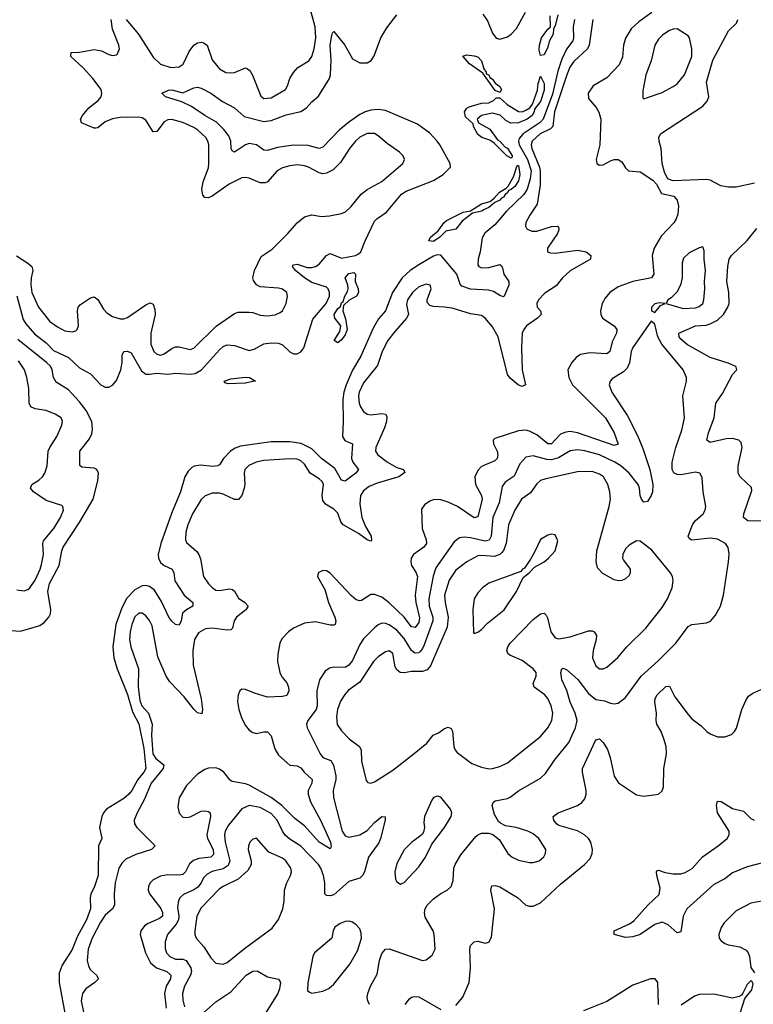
# Model space of a CAD drawing. Header units: inches. Extents: x 1771504 to 1971212, y 471788 to 643615.
# Tile 504 of 587: x 1885006 to 1888984, y 613292 to 618629. Entities that reach past the tile are written whole.
import ezdxf

# ---------------------------------------------------------------- set-up
doc = ezdxf.new("R2010")
doc.units = ezdxf.units.IN
doc.header["$MEASUREMENT"] = 0
doc.layers.add('B8681', color=7, linetype='Continuous')

msp = doc.modelspace()

# ---------------------------------------------------------------- linework, layer by layer
at = {"layer": 'B8681', "color": 5}
for points, elevation in [([(1885582.8, 618630), (1885650, 618550.2), (1885730, 618426.4), (1885770, 618388.4), (1885826, 618370), (1885870, 618372.8), (1885892.1, 618387.9), (1885924.4, 618455.6), (1885950, 618490.1), (1885970, 618503.5), (1885990, 618506.3), (1886003.1, 618503.1), (1886022, 618490), (1886050, 618410.3), (1886090, 618361.8), (1886123.3, 618343.2), (1886150, 618339.8), (1886170, 618343.2), (1886230, 618367.2), (1886241.8, 618361.8), (1886253.3, 618353.3), (1886267.6, 618327.6), (1886314.2, 618214.2), (1886330, 618202), (1886370, 618206), (1886447.1, 618250), (1886458.8, 618270), (1886470.8, 618310), (1886490, 618342), (1886514.7, 618370), (1886573.7, 618406.3), (1886590.4, 618429.6), (1886603.2, 618470), (1886611.7, 618530), (1886607.4, 618590), (1886564.2, 618750)], 280), ([(1888432.8, 618667.2), (1888363, 618617), (1888320.5, 618579.5), (1888291.1, 618528.9), (1888280.7, 618490), (1888273.7, 618426.3), (1888256, 618384), (1888190, 618313.6), (1888116.1, 618270), (1888088.4, 618230), (1888090, 618202), (1888132.5, 618152.5), (1888146.6, 618126.6), (1888156.8, 618090), (1888151.6, 617950), (1888131.8, 617870), (1888135.5, 617850), (1888150, 617839.5), (1888170, 617842.3), (1888210, 617863.5), (1888230, 617870.2), (1888250.5, 617870), (1888270, 617858), (1888290, 617826.4), (1888306.4, 617810), (1888370, 617803.9), (1888438.6, 617758.6), (1888458, 617738), (1888486.5, 617686.5), (1888551.9, 617671.9), (1888570.3, 617650.3), (1888577.5, 617617.5), (1888574.1, 617574.1), (1888566, 617550), (1888552.2, 617527.8), (1888484.6, 617455.4), (1888445.5, 617390), (1888435.5, 617350), (1888445, 617250), (1888431.4, 617230), (1888330, 617209.9), (1888250, 617179.8), (1888205.8, 617150), (1888180, 617120), (1888163.5, 617090), (1888155.2, 617050), (1888156.5, 617030), (1888166.7, 617010), (1888229.1, 616970), (1888243.5, 616950), (1888242.7, 616930), (1888217.5, 616882.5), (1888205, 616830), (1888190, 616818.2), (1888096.4, 616823.6), (1888046.6, 616813.4), (1888023.3, 616796.8), (1887999, 616770), (1887978, 616730), (1887983.2, 616690), (1888002.7, 616650), (1888182, 616470), (1888228.4, 616390), (1888251.7, 616328.3), (1888230, 616320.6), (1888030, 616388.7), (1887990, 616396), (1887966.5, 616393.5), (1887938.3, 616381.7), (1887890, 616329.9), (1887870, 616328.9), (1887810, 616379.2), (1887770, 616399.2), (1887750, 616403.2), (1887710, 616399.5), (1887581.8, 616358.2), (1887573, 616350), (1887574.9, 616330), (1887595.5, 616290), (1887599, 616270), (1887595.6, 616250), (1887582.1, 616237.9), (1887510, 616206), (1887490, 616185.7), (1887474.2, 616150), (1887478, 616110), (1887509.5, 616050), (1887513.5, 616030), (1887490, 615934.3), (1887470, 615929.1), (1887379.8, 615990), (1887330, 616014.1), (1887290, 616026.5), (1887252.5, 616027.5), (1887230, 616019.8), (1887200.8, 615999.2), (1887185.3, 615974.8), (1887188.3, 615870), (1887210.1, 615810), (1887211.5, 615790), (1887196.9, 615770), (1887141.7, 615730), (1887129.2, 615710), (1887126.4, 615690), (1887131.1, 615670), (1887154.5, 615634.5), (1887162.1, 615610), (1887149.7, 615510), (1887154.2, 615470), (1887173.8, 615386.2), (1887170, 615361.5), (1887150, 615333.5), (1887130, 615338.6), (1887089.9, 615390), (1887010, 615468.3), (1886970, 615498.4), (1886930, 615513.2), (1886910, 615513.5), (1886859.2, 615480.8), (1886850, 615477.8), (1886830, 615484.6), (1886805, 615505), (1886690, 615629.4), (1886670, 615640.9), (1886650, 615642.7), (1886624.7, 615630), (1886621, 615610), (1886660.5, 615540.5), (1886680.2, 615470), (1886714.2, 615390), (1886719.7, 615370), (1886716.4, 615350), (1886710, 615346), (1886690, 615346.5), (1886610, 615365.2), (1886550, 615357.7), (1886490, 615329.8), (1886463.1, 615310), (1886426.6, 615273.4), (1886416.9, 615250), (1886405.2, 615190), (1886403.8, 615150), (1886416.9, 615090), (1886427.4, 615067.4), (1886454.8, 615034.8), (1886464, 615010), (1886464.7, 614990), (1886453.6, 614966.4), (1886430, 614961), (1886350, 614957.3), (1886278.2, 614978.2), (1886230, 614998.7), (1886210, 615000.7), (1886199.3, 614990), (1886190.3, 614969.7), (1886187.6, 614932.4), (1886194.2, 614890), (1886210, 614841.1), (1886230, 614802.7), (1886250, 614778.5), (1886270, 614764.9), (1886290, 614759.7), (1886330, 614768.3), (1886350, 614768), (1886370, 614747.2), (1886390, 614676.4), (1886410, 614642.7), (1886470, 614588.1), (1886510, 614584.2), (1886530, 614573.8), (1886548.5, 614550), (1886590.9, 614510), (1886590.8, 614490), (1886570.7, 614450), (1886570.1, 614429.9), (1886583.4, 614390), (1886636.8, 614290), (1886690.6, 614170), (1886695, 614145), (1886690, 614135.1), (1886630, 614171.4), (1886550, 614258.4), (1886498, 614298), (1886427.2, 614370), (1886370, 614412.2), (1886250, 614478.7), (1886230, 614486.7), (1886158.8, 614498.8), (1886147.1, 614507.1), (1886113.6, 614550), (1886090, 614566.3), (1886070, 614572.9), (1886030, 614571.4), (1886010, 614565), (1885970, 614539.9), (1885910, 614477.7), (1885870.6, 614410), (1885862.8, 614362.8), (1885870, 614327.2), (1885890, 614306.7), (1885910, 614303.5), (1885930, 614307.5), (1885990, 614337.8), (1886010, 614340.9), (1886030, 614336.8), (1886038.4, 614330), (1886041, 614310), (1886020.7, 614210), (1886024.6, 614190), (1886054.9, 614130), (1886056.6, 614103.4), (1886042.4, 614090), (1885977.7, 614082.3), (1885948.1, 614071.9), (1885926.7, 614053.3), (1885904.4, 614010), (1885890, 613995), (1885870, 613991), (1885810, 613993.6), (1885770, 613985.9), (1885730, 613967), (1885713.8, 613950), (1885703.5, 613930), (1885702.2, 613910), (1885710.2, 613890), (1885770.6, 613810.6), (1885780.8, 613790), (1885780.4, 613770), (1885763.8, 613756.2), (1885702, 613730), (1885683.3, 613716.7), (1885663.2, 613690), (1885659.8, 613670), (1885688.1, 613570), (1885715.8, 613515.8), (1885748.4, 613490), (1885803.2, 613470), (1885825.1, 613450), (1885823.9, 613430), (1885800.3, 613390), (1885790.5, 613350), (1885800.9, 613270)], 320), ([(1887517.9, 618657.9), (1887542.5, 618622.5), (1887570, 618556.1), (1887590, 618529.2), (1887610, 618523.5), (1887650, 618534.9), (1887671.1, 618550), (1887699.3, 618580.7), (1887749, 618670)], 260), ([(1884989.1, 617349.1), (1885049.6, 617309.6), (1885071.3, 617290), (1885077.1, 617270), (1885068.1, 617230), (1885066.1, 617193.9), (1885072.6, 617150), (1885107.1, 617070), (1885170, 616992.4), (1885210, 616963.2), (1885250, 616942.4), (1885290, 616936.5), (1885310, 616942.4), (1885317.6, 616950), (1885324, 616970), (1885319.3, 617050), (1885322.7, 617070), (1885334.8, 617085.2), (1885390, 617120.7), (1885410, 617126.7), (1885430, 617112.9), (1885459.8, 617059.8), (1885479.1, 617039.1), (1885510, 617019.3), (1885550, 617006.4), (1885570, 617006.4), (1885590, 617014), (1885690, 617083.6), (1885713.5, 617093.5), (1885730, 617087.3), (1885738.5, 617058.5), (1885740.2, 617030), (1885717.2, 616930), (1885716.6, 616870), (1885732.8, 616830), (1885750, 616814.8), (1885770, 616809.5), (1885790, 616817.1), (1885830, 616847.3), (1885850, 616855.8), (1885870, 616856.2), (1885930, 616841.7), (1885950, 616848.9), (1886071.7, 616968.3), (1886170, 617036.5), (1886190, 617043.6), (1886250, 617043.7), (1886270, 617042), (1886310, 617027.4), (1886350, 617023.2), (1886391.6, 617028.4), (1886418.8, 617041.2), (1886430, 617050.4), (1886450.8, 617090), (1886458.7, 617130), (1886453.5, 617150), (1886430, 617167.6), (1886410, 617174.3), (1886310, 617180.4), (1886290, 617191.5), (1886274.3, 617214.3), (1886269.8, 617230), (1886278.4, 617270), (1886315, 617345), (1886374.8, 617385.2), (1886460.5, 617470), (1886510, 617528.4), (1886550, 617560.2), (1886590, 617571.6), (1886642.4, 617562.4), (1886685.8, 617565.8), (1886750, 617578.5), (1886772.3, 617587.7), (1886803.9, 617616.1), (1886857.6, 617682.4), (1886890, 617707.5), (1886970, 617751.8), (1887083, 617850), (1887091.5, 617870), (1887086, 617890), (1887066, 617910), (1886997.6, 617957.6), (1886950, 617999.7), (1886930, 618011.9), (1886890, 618012.3), (1886850, 617991.6), (1886826.7, 617970), (1886794.3, 617930), (1886745, 617855), (1886704.9, 617815.1), (1886670, 617796.4), (1886650, 617794), (1886630, 617798.2), (1886571.5, 617830), (1886550, 617837), (1886510, 617841.8), (1886470, 617837.4), (1886430, 617825.9), (1886401.2, 617810), (1886350.2, 617750), (1886336.1, 617743.9), (1886310, 617744), (1886250, 617769.1), (1886230, 617773.2), (1886210, 617770.7), (1886142.3, 617737.7), (1886050, 617671.9), (1886030, 617663.5), (1886010, 617664), (1885998.2, 617678.2), (1885993.8, 617710), (1886001.6, 617750), (1886030, 617825.5), (1886031.6, 617850), (1886030.7, 617950), (1886026, 617970), (1886014.6, 617990), (1885971.6, 618030), (1885950, 618043.9), (1885890, 618070.6), (1885830, 618087), (1885810, 618086.4), (1885790, 618074.5), (1885750, 618023.5), (1885730, 618020.5), (1885690, 618083.2), (1885670, 618095.9), (1885650, 618101.2), (1885550, 618098.9), (1885510, 618091.4), (1885470, 618074.4), (1885430, 618042.6), (1885418.7, 618041.3), (1885410, 618040.4), (1885341.2, 618070), (1885334.7, 618090), (1885346.4, 618110), (1885381.4, 618150), (1885430.8, 618190), (1885447, 618210), (1885451.7, 618230), (1885447.2, 618250), (1885402.7, 618310), (1885350, 618368.2), (1885283.1, 618430), (1885285.2, 618450), (1885330, 618452.8), (1885410, 618467.6), (1885450, 618460.2), (1885490, 618440.2), (1885510, 618435.2), (1885530, 618439), (1885535.7, 618444.3), (1885547.1, 618470), (1885544.2, 618490), (1885510, 618577), (1885501.2, 618630)], 280), ([(1884990, 617132.4), (1885023.9, 617003.9), (1885039.4, 616979.4), (1885085.8, 616925.8), (1885150, 616876.4), (1885190, 616835.9), (1885270, 616797.5), (1885330, 616740.8), (1885390, 616708.6), (1885446.4, 616650), (1885470, 616636.5), (1885490, 616636.9), (1885510, 616647.2), (1885530, 616673.1), (1885554.3, 616730), (1885562.2, 616770), (1885561.2, 616810), (1885570, 616830.2), (1885590, 616832.3), (1885610, 616822.7), (1885666.2, 616726.2), (1885690, 616708.1), (1885710, 616706.9), (1885750, 616712.9), (1885810, 616706.5), (1885850, 616713.4), (1885930, 616706.6), (1885957.2, 616710), (1885991, 616730), (1886090, 616839.5), (1886110, 616857.6), (1886130, 616865.6), (1886170, 616862.1), (1886250, 616836), (1886277.7, 616842.3), (1886330, 616871.4), (1886370, 616877.4), (1886410, 616875.3), (1886430, 616865.4), (1886470, 616827.8), (1886490, 616817.4), (1886510, 616816.8), (1886530, 616827.7), (1886546.6, 616850), (1886594.8, 617005.2), (1886667.4, 617090), (1886684.9, 617130), (1886686.3, 617150), (1886678.8, 617170), (1886670, 617178.3), (1886590, 617203.6), (1886549.9, 617230), (1886501.1, 617270), (1886485.4, 617290), (1886490, 617299.1), (1886510, 617302.7), (1886564.8, 617284.8), (1886590, 617285.5), (1886610, 617290.9), (1886630, 617303.5), (1886670, 617350.2), (1886690, 617361.2), (1886750, 617335.5), (1886826, 617350), (1886841.7, 617358.3), (1886855.7, 617370), (1886879.1, 617430), (1886930, 617536), (1886943.1, 617550), (1886994.9, 617585.1), (1887076.8, 617683.2), (1887101, 617699), (1887250, 617757.5), (1887302, 617790), (1887336.8, 617823.2), (1887341.1, 617830), (1887339.1, 617850), (1887283.2, 617950), (1887270, 617970.9), (1887230, 618012.9), (1887162, 618062), (1886990, 618137.1), (1886950, 618141.1), (1886910, 618137.9), (1886879.6, 618130), (1886850, 618114.8), (1886788.2, 618071.8), (1886738.3, 618030), (1886650, 617936.9), (1886630, 617930.4), (1886570, 617946), (1886490.6, 617949.4), (1886403.8, 617936.2), (1886350, 617920.3), (1886330, 617921.4), (1886289.9, 617949.9), (1886250, 617957.4), (1886229.6, 617950.4), (1886170, 617909.8), (1886158.2, 617918.2), (1886153.1, 617930), (1886149.9, 617970), (1886139.2, 617999.2), (1886112.8, 618032.8), (1886072.6, 618072.6), (1886010, 618108.5), (1885938.3, 618158.3), (1885884.2, 618184.3), (1885797, 618210), (1885776, 618230), (1885812.5, 618247.5), (1885830, 618248.9), (1885890, 618232.4), (1885950, 618258.5), (1885970, 618262.7), (1885990, 618257.8), (1886041.5, 618230), (1886105.2, 618185.2), (1886170, 618150.2), (1886223.9, 618103.9), (1886330, 618077.7), (1886370, 618081.4), (1886450, 618113.4), (1886530, 618131.4), (1886560.7, 618150), (1886590, 618183.5), (1886625.6, 618214.4), (1886686.2, 618310), (1886691, 618330), (1886694.8, 618410), (1886690, 618491.3), (1886697.5, 618542.5), (1886702.2, 618557.7), (1886710, 618565.5), (1886768, 618490), (1886810, 618416.9), (1886850, 618394.3), (1886890, 618394.9), (1886911.7, 618408.3), (1886928, 618432), (1886963.4, 618530), (1886995.8, 618584.3), (1887050, 618654.5)], 260), ([(1888014.2, 618630), (1888007, 618590), (1888009.6, 618530.4), (1888005.7, 618514.3), (1887970, 618469), (1887945.1, 618414.9), (1887923.8, 618350), (1887894.3, 618225.7), (1887843.5, 618090), (1887828.7, 618071.3), (1887735.1, 618010), (1887714.5, 617985.5), (1887710.1, 617970), (1887713.7, 617950), (1887760, 617870), (1887778.7, 617810), (1887774.1, 617765.9), (1887756.7, 617710), (1887739.5, 617680.5), (1887645.5, 617590), (1887582.9, 617517.1), (1887528.5, 617471.5), (1887513.3, 617446.7), (1887503.1, 617370), (1887490.9, 617330), (1887490, 617300.7), (1887495.8, 617290), (1887510, 617283.8), (1887550, 617285.9), (1887610, 617301.5), (1887617.1, 617297.1), (1887624.5, 617284.5), (1887630.2, 617250), (1887658, 617210), (1887657.8, 617190), (1887632.8, 617130), (1887630, 617126), (1887610, 617132.8), (1887575.6, 617155.6), (1887550, 617163.4), (1887450, 617168.8), (1887404, 617184), (1887394.3, 617194.3), (1887376, 617250), (1887290, 617353), (1887270, 617354.6), (1887250, 617346.5), (1887170, 617299.9), (1887123.9, 617270), (1887080.6, 617230), (1887027.2, 617150), (1886989.2, 617050.7), (1886952.2, 617007.8), (1886922.8, 616957.2), (1886855, 616805.1), (1886810, 616728.2), (1886776.4, 616650), (1886764, 616610), (1886757.8, 616570), (1886759.4, 616450), (1886755.5, 616370), (1886768, 616348), (1886811, 616330), (1886805.3, 616250), (1886811.7, 616230), (1886842.4, 616190), (1886829.2, 616170), (1886770, 616127.6), (1886750, 616132.1), (1886715.5, 616195.5), (1886643, 616250), (1886590, 616302.9), (1886531.4, 616331.4), (1886470, 616339.7), (1886370, 616339.7), (1886203.3, 616316.7), (1886173.8, 616306.2), (1886148.4, 616290), (1886110.9, 616250), (1886090, 616216.3), (1886079.1, 616210), (1886052.4, 616207.6), (1885986.5, 616213.5), (1885952, 616208), (1885939.2, 616200.8), (1885918.8, 616181.2), (1885902.1, 616150), (1885877.1, 616070), (1885828.6, 615951.4), (1885771.5, 615790), (1885757.5, 615730), (1885758.3, 615710), (1885770, 615686.8), (1885790, 615669.5), (1885832.4, 615650), (1885840.9, 615630), (1885847.5, 615587.5), (1885898, 615510), (1885944.6, 615470), (1885944.9, 615450), (1885909.5, 615430.5), (1885888.4, 615411.6), (1885881, 615370), (1885870, 615346), (1885850, 615350.9), (1885830, 615367.7), (1885815, 615390), (1885775.3, 615475.3), (1885736.5, 615536.5), (1885710, 615556.4), (1885690, 615561.1), (1885670, 615559.3), (1885630, 615539.2), (1885587.7, 615492.3), (1885559.3, 615440.7), (1885527.5, 615350), (1885511.4, 615230), (1885516.9, 615170), (1885534.2, 615110), (1885590.9, 614970.9), (1885617.8, 614877.8), (1885651.6, 614811.6), (1885678.4, 614678.4), (1885690.5, 614570), (1885679.9, 614550), (1885645.8, 614510), (1885613.3, 614450), (1885597.5, 614430), (1885570, 614407.6), (1885476.9, 614350), (1885460.6, 614330), (1885451.2, 614308.8), (1885439.4, 614250), (1885450.4, 614190), (1885434, 614150), (1885430.6, 613989.4), (1885412.3, 613930), (1885392.1, 613888), (1885388, 613870), (1885389.2, 613809.2), (1885368, 613750), (1885318.7, 613661.3), (1885290, 613589.5), (1885236.5, 613503.5), (1885219.5, 613460.5), (1885220.3, 613410), (1885255.3, 613215.3)], 260), ([(1888114.4, 618630), (1888092.8, 618490), (1888085.4, 618470), (1888010, 618401.3), (1887989.4, 618370.6), (1887970, 618325.2), (1887904.9, 618130), (1887897.5, 618050), (1887883.4, 618036.6), (1887827.9, 618010), (1887784.2, 617970), (1887778.6, 617950), (1887782.1, 617930), (1887823.9, 617830), (1887828.4, 617810), (1887828.2, 617731.8), (1887811.3, 617628.7), (1887771.3, 617570), (1887750.2, 617530), (1887749.1, 617510), (1887754.9, 617494.9), (1887781.9, 617481.9), (1887810, 617481.5), (1887890, 617508.5), (1887921, 617510), (1887926.7, 617506.7), (1887929, 617490), (1887921.5, 617470), (1887867.2, 617390), (1887867.7, 617370), (1887884.5, 617364.5), (1887910, 617363.8), (1888030, 617380.1), (1888077.6, 617370), (1888103.6, 617350), (1888100.3, 617330), (1887990, 617266.5), (1887949.4, 617230), (1887914, 617186), (1887853.7, 617146.3), (1887818.6, 617110), (1887810.2, 617090), (1887812.6, 617070), (1887828.9, 617050), (1887832.9, 617030), (1887812.9, 617010), (1887753.7, 616970), (1887739, 616950), (1887731.2, 616928.8), (1887726.3, 616850), (1887731.2, 616730), (1887748.5, 616650), (1887730, 616641.1), (1887710, 616648.5), (1887665.7, 616685.7), (1887650, 616705.8), (1887599.9, 616910), (1887570, 616963), (1887530, 617011.1), (1887510, 617024.8), (1887450, 617033.5), (1887350, 617064.7), (1887310, 617071.3), (1887250, 617073.6), (1887230, 617079.1), (1887215.4, 617095.4), (1887215.8, 617110), (1887236.2, 617170), (1887232.4, 617190), (1887210, 617196), (1887170, 617180.8), (1887135.7, 617150), (1887108.6, 617110), (1887104.1, 617084.1), (1887113.4, 617030), (1887103.9, 617010), (1887032.2, 616930), (1887002.6, 616890), (1886971.3, 616830), (1886945.1, 616754.9), (1886870, 616660.3), (1886847.1, 616610), (1886843.6, 616590), (1886846.5, 616550), (1886852.9, 616530), (1886870, 616505.2), (1886890, 616491.3), (1886910, 616486), (1886970, 616494), (1886990, 616491), (1886997.4, 616477.4), (1886995.1, 616450), (1886984.4, 616415.6), (1886937.4, 616310), (1886935.9, 616290), (1886940.6, 616280.6), (1886946.9, 616270), (1887000.9, 616230), (1887050, 616201.2), (1887086.7, 616190), (1887093.5, 616173.5), (1887061.8, 616150), (1886943.7, 616116.3), (1886901.4, 616098.6), (1886870, 616075.2), (1886854.1, 616050), (1886850, 616004.7), (1886861.3, 615930), (1886881.1, 615881.1), (1886912.2, 615830), (1886914.2, 615805.8), (1886910, 615802.6), (1886890, 615809.1), (1886843.2, 615843.2), (1886759, 615890), (1886747.1, 615907.1), (1886730, 615953.3), (1886710, 615974.7), (1886663.5, 616003.5), (1886650, 616022.4), (1886645.9, 616050), (1886652.3, 616110), (1886645.2, 616125.2), (1886630, 616139.5), (1886580.7, 616170), (1886550, 616219.4), (1886530, 616237.9), (1886510, 616245.7), (1886470, 616248.4), (1886330, 616238.6), (1886288.4, 616230), (1886247.7, 616212.3), (1886226.8, 616190), (1886222.2, 616170), (1886226.7, 616110), (1886223.9, 616090), (1886210, 616049.7), (1886192.1, 616027.9), (1886170, 616027.1), (1886110, 616057.4), (1886090, 616062.4), (1886050, 616062.5), (1886011.7, 616048.3), (1885990, 616028.3), (1885942.2, 615950), (1885917.8, 615890), (1885907.1, 615850), (1885904.7, 615810), (1885910, 615795.5), (1885966.5, 615746.5), (1885977.7, 615730), (1885985.8, 615705.8), (1886002, 615610), (1886030, 615571.6), (1886050.1, 615550.1), (1886070, 615537.2), (1886090, 615533.8), (1886144.1, 615544.1), (1886159.8, 615539.8), (1886170.8, 615530.8), (1886192.5, 615492.5), (1886226.3, 615470), (1886243.9, 615450), (1886231.8, 615430), (1886181.1, 615390), (1886168.2, 615370), (1886158.9, 615330), (1886150, 615320.7), (1886130, 615319.3), (1886050, 615330.9), (1886013.9, 615326.1), (1885975.5, 615304.5), (1885954.6, 615270), (1885944.4, 615210), (1885946.2, 615130), (1885990, 614946.8), (1885997.5, 614890), (1885993.5, 614866.5), (1885970, 614871.9), (1885950, 614892.2), (1885898.3, 614958.3), (1885820.5, 615040.5), (1885799.4, 615070), (1885755.2, 615175.2), (1885723.9, 615343.9), (1885710, 615372.8), (1885690, 615396.9), (1885670, 615412.3), (1885651, 615411), (1885630, 615392.4), (1885613.2, 615350), (1885604.3, 615310), (1885601.9, 615270), (1885608.8, 615230), (1885650.2, 615110), (1885647.9, 615012.1), (1885657.6, 614937.6), (1885668.7, 614908.7), (1885704.3, 614870), (1885724, 614810), (1885720.3, 614750), (1885728.4, 614650), (1885743.8, 614623.8), (1885787.9, 614590), (1885783.4, 614570), (1885718, 614490), (1885680.8, 614399.2), (1885642, 614330), (1885626.9, 614290), (1885628.9, 614270), (1885640.9, 614250), (1885740.2, 614150), (1885720.3, 614130), (1885635.8, 614104.2), (1885581.9, 614078.1), (1885561.1, 614058.9), (1885543.6, 614030), (1885522.7, 613950), (1885517.8, 613890), (1885520.6, 613830), (1885508.3, 613810), (1885470, 613774.7), (1885443.2, 613736.8), (1885398.6, 613650), (1885377.1, 613590), (1885372.6, 613530), (1885378.9, 613498.9), (1885390, 613478.2), (1885422.9, 613450), (1885433.8, 613430), (1885413.4, 613410), (1885364, 613376), (1885345.8, 613350), (1885339.2, 613310), (1885352.1, 613250)], 280), ([(1887924.2, 618655.8), (1887910, 618595.3), (1887901.1, 618578.9), (1887897.6, 618550), (1887876.1, 618510), (1887870, 618479), (1887850, 618439), (1887830, 618435.3), (1887823.1, 618463.1), (1887823.5, 618490), (1887835.8, 618530), (1887870, 618577.1), (1887884.5, 618590), (1887883.1, 618650)], 240), ([(1888990, 617742.9), (1888890, 617721.6), (1888850, 617720.4), (1888808.3, 617728.3), (1888750, 617758.7), (1888730, 617763.1), (1888550, 617755.1), (1888524.6, 617764.6), (1888514.6, 617774.6), (1888502.4, 617802.4), (1888488.9, 617850), (1888484.8, 617930), (1888473.8, 617970), (1888472.1, 617990), (1888481, 618010), (1888710, 618160.7), (1888733.4, 618186.6), (1888742, 618210), (1888729, 618290), (1888763.4, 618410), (1888850, 618568.8), (1888892.6, 618610), (1888899.7, 618630)], 320), ([(1889050, 615910.7), (1888953.2, 615913.2), (1888929.8, 615930), (1888932.8, 615950), (1888976.1, 616076.1), (1888973.6, 616093.6), (1888911.5, 616150), (1888902, 616170), (1888902, 616210), (1888922.7, 616310), (1888917.4, 616337.4), (1888906, 616350), (1888870, 616359.3), (1888836.5, 616356.5), (1888750, 616336.8), (1888732.4, 616350), (1888740.2, 616390), (1888772.3, 616470), (1888780.3, 616550), (1888817, 616603), (1888870, 616704.9), (1888894, 616730), (1888890, 616746), (1888889.1, 616749.1), (1888847, 616767), (1888750, 616798.1), (1888627, 616867), (1888590, 616896.2), (1888580.8, 616910), (1888580.3, 616930), (1888670, 616968.4), (1888728, 616972), (1888750, 616979.4), (1888790, 616999.8), (1888821.8, 617030), (1888846.2, 617070), (1888853.2, 617090), (1888851.2, 617150), (1888840.7, 617210), (1888845.3, 617290), (1888852.5, 617330), (1888864.9, 617350), (1888950, 617431.9), (1889003.6, 617496.4)], 320), ([(1886902.2, 613290), (1886893.3, 613310), (1886890.7, 613330), (1886893.3, 613350), (1886908, 613390), (1886944.5, 613455.5), (1886957, 613530), (1886970, 613566.7), (1886990, 613590.2), (1887010, 613593.2), (1887190, 613528.9), (1887210, 613533.1), (1887242.2, 613557.8), (1887258.9, 613590), (1887253.7, 613670), (1887247.2, 613690), (1887204.2, 613764.2), (1887200.6, 613790), (1887204.2, 613810), (1887215.8, 613830), (1887250, 613864.2), (1887290, 613892.6), (1887324.5, 613910), (1887345.6, 613930), (1887356.6, 613963.4), (1887360.6, 614030), (1887367.3, 614050), (1887398.6, 614101.4), (1887478.8, 614201.2), (1887490, 614211.2), (1887510, 614219.2), (1887550, 614219.6), (1887571.6, 614211.6), (1887605.4, 614185.4), (1887652.2, 614110), (1887675.5, 614090), (1887710, 614073.1), (1887770, 614060.3), (1887790, 614060.3), (1887822.7, 614070), (1887848.4, 614091.6), (1887856.9, 614110), (1887858.7, 614130), (1887821.4, 614190), (1887790, 614215.7), (1887760.7, 614230), (1887697.2, 614250), (1887639.8, 614259.8), (1887613.3, 614273.3), (1887602.6, 614282.6), (1887580.2, 614320.2), (1887567.7, 614370), (1887574, 614386), (1887584.7, 614395.3), (1887650, 614407.5), (1887665.6, 614414.4), (1887711.2, 614448.8), (1887830, 614517.3), (1887856.5, 614543.5), (1887905.2, 614614.8), (1887983.7, 614710), (1888019.2, 614790), (1888027.8, 614830), (1888018.3, 614870), (1887990.4, 614930), (1887972.2, 614992.2), (1887945, 615050), (1887940.3, 615090), (1887946.3, 615110), (1887950, 615113.1), (1887970, 615107.2), (1888031.4, 615051.4), (1888090, 614977.3), (1888130, 614943.8), (1888176.1, 614936.1), (1888210, 614923.7), (1888230, 614920.3), (1888250, 614923.7), (1888290, 614955.3), (1888375, 615070), (1888470, 615155.2), (1888564.2, 615250), (1888630, 615340.4), (1888650.4, 615350.4), (1888730, 615359.3), (1888751.5, 615368.5), (1888779.4, 615400.6), (1888805.1, 615450), (1888822.2, 615510), (1888848.7, 615690), (1888852.8, 615732.8), (1888848, 615768), (1888833.7, 615790), (1888790, 615813.4), (1888750, 615818.3), (1888650, 615807.9), (1888636.4, 615816.4), (1888630, 615829.2), (1888653.3, 615890), (1888668, 615912), (1888711.8, 615950), (1888722.5, 615970), (1888726.2, 615990), (1888711.8, 616070), (1888706.6, 616146.6), (1888693, 616170), (1888670, 616176.5), (1888590, 616162), (1888570, 616163.5), (1888552.2, 616172.2), (1888543.1, 616190), (1888543.8, 616230), (1888564.1, 616310), (1888596.9, 616403.1), (1888609.8, 616469.8), (1888601.8, 616590), (1888622, 616670), (1888621.4, 616690), (1888603.1, 616730), (1888487.4, 616870), (1888466.8, 616910), (1888450, 616979), (1888430, 616994), (1888330, 616852.6), (1888322, 616830), (1888311.8, 616768.2), (1888299.8, 616740.2), (1888280.4, 616719.5), (1888218.6, 616681.4), (1888207.2, 616670), (1888202.3, 616650), (1888216.5, 616610), (1888301.7, 616481.7), (1888355.3, 616375.3), (1888385, 616305), (1888422.8, 616190), (1888438, 616110), (1888437.1, 616070), (1888430.1, 616049.9), (1888410, 616018), (1888390, 616013), (1888377.2, 616030), (1888369.4, 616049.4), (1888366.1, 616090), (1888359.9, 616110), (1888311, 616171), (1888264.5, 616210), (1888232.1, 616230), (1888150, 616269.9), (1888070, 616291.8), (1888030, 616297.7), (1887990, 616291.1), (1887926.9, 616253.1), (1887890, 616242.3), (1887864.2, 616244.2), (1887790, 616264.9), (1887750, 616256.8), (1887718.4, 616221.6), (1887686.2, 616153.8), (1887638.7, 616121.3), (1887622.3, 616097.7), (1887605.5, 616010), (1887572.1, 615930), (1887561.5, 615830), (1887551.9, 615808.1), (1887530, 615801.3), (1887450, 615821), (1887415.4, 615824.6), (1887390, 615821), (1887362.4, 615797.6), (1887262.2, 615657.8), (1887247.2, 615612.8), (1887223.9, 615490), (1887226.9, 615450), (1887245.9, 615390), (1887246, 615370), (1887199.4, 615240.6), (1887190, 615219.5), (1887176.5, 615203.5), (1887170, 615197.5), (1887150, 615195.2), (1887140.9, 615200.9), (1887130, 615209.9), (1887090, 615274.5), (1887050, 615319.3), (1887010, 615347.7), (1886990, 615356), (1886970, 615356.8), (1886950, 615348.8), (1886930, 615332.9), (1886870, 615273.5), (1886850, 615241.1), (1886810, 615155.3), (1886790, 615129.8), (1886770, 615118.2), (1886710, 615119.8), (1886686.1, 615113.9), (1886662.9, 615097.1), (1886631.2, 615050), (1886617.1, 614990), (1886618.1, 614910), (1886612.6, 614890), (1886567.8, 614830), (1886560.9, 614810), (1886565.3, 614790), (1886634.6, 614650), (1886650.1, 614630.1), (1886692.4, 614612.4), (1886708, 614588), (1886720.1, 614530), (1886720.1, 614510), (1886705, 614450), (1886706.8, 614413.2), (1886754.3, 614230), (1886770, 614205.2), (1886790, 614197.1), (1886850, 614209.5), (1886890, 614234.5), (1886930, 614277.8), (1886970, 614310.2), (1886987.1, 614307.1), (1886987, 614290), (1886962.8, 614190), (1886952.9, 614167.1), (1886897, 614090), (1886875.1, 614010), (1886865.5, 613990), (1886850, 613975.3), (1886790, 613957.4), (1886710, 613885.8), (1886690, 613879.8), (1886670, 613881.3), (1886660.5, 613890), (1886659.8, 613950), (1886653.6, 613990), (1886638.8, 614030), (1886625.4, 614050), (1886530, 614148.6), (1886470, 614187.3), (1886447.5, 614207.5), (1886430.3, 614230.3), (1886401.3, 614290), (1886370, 614325.4), (1886310, 614358.8), (1886250, 614369), (1886209.6, 614350.4), (1886138, 614262), (1886120.4, 614230), (1886116.6, 614210), (1886119.9, 614170), (1886145.8, 614070), (1886136.2, 614043.8), (1886110, 614025.7), (1886050, 614011.3), (1886022.6, 613997.4), (1886002.2, 613977.8), (1885989.5, 613950), (1885972.6, 613927.4), (1885950, 613912.1), (1885893.6, 613886.4), (1885875.4, 613870), (1885866.5, 613853.5), (1885861, 613819), (1885868.1, 613770), (1885866.7, 613750), (1885853.8, 613726.2), (1885806.9, 613670), (1885794.4, 613630), (1885794.8, 613594.8), (1885802.3, 613570), (1885819.7, 613550), (1885850, 613537.3), (1885890, 613535.7), (1885908.3, 613528.3), (1885934, 613490), (1885937.1, 613470), (1885931.9, 613450), (1885900.4, 613390), (1885887.8, 613350), (1885890, 613314.8), (1885898.7, 613278.7)], 340), ([(1884910, 615322.3), (1885010, 615314.8), (1885114.6, 615345.4), (1885138.6, 615361.4), (1885163.5, 615390), (1885172.1, 615407.9), (1885174.1, 615430), (1885158.8, 615530), (1885166.8, 615573.2), (1885220.8, 615670), (1885233.5, 615750), (1885242.2, 615770), (1885332.7, 615907.3), (1885404.7, 616030), (1885429.9, 616129.9), (1885432.6, 616170), (1885423.5, 616190), (1885410, 616198.4), (1885343.3, 616203.3), (1885332.6, 616212.6), (1885331.8, 616290), (1885383.7, 616356.3), (1885396.4, 616383.6), (1885400.8, 616410), (1885396.4, 616450), (1885366, 616510), (1885330, 616557.2), (1885270, 616622), (1885204.1, 616664.1), (1885189.9, 616690), (1885182.6, 616730), (1885173.6, 616750), (1885151, 616771), (1884995.7, 616895.7)], 260), ([(1884990, 615538.4), (1885030, 615532.4), (1885050, 615539.5), (1885061.6, 615550), (1885090, 615590.4), (1885117.5, 615650), (1885124.5, 615675.5), (1885134.3, 615730), (1885130.6, 615789.4), (1885135.6, 615804.4), (1885190.7, 615870), (1885227.7, 615930), (1885243.1, 615970), (1885239.6, 615990), (1885234.8, 615994.8), (1885150, 616023.2), (1885081.4, 616070), (1885064.4, 616090), (1885071.3, 616110), (1885110, 616132.9), (1885128.8, 616150), (1885141.5, 616170), (1885154, 616210), (1885161, 616290), (1885169.3, 616310.7), (1885208, 616370), (1885234.5, 616430), (1885238.3, 616450), (1885231.6, 616470), (1885198, 616490), (1885150, 616509.8), (1885090, 616519.3), (1885066, 616530), (1885057.7, 616550), (1885056, 616630), (1885045, 616690), (1885032.5, 616730), (1884999, 616779)], 280), ([(1887370, 613285.5), (1887407.8, 613330), (1887442.9, 613410), (1887450.7, 613490), (1887447.5, 613590), (1887451.1, 613610), (1887470, 613630.2), (1887490, 613633.4), (1887530, 613623.6), (1887550, 613628.7), (1887564.5, 613655.5), (1887580.5, 613810), (1887560.3, 613910), (1887565.4, 613934.6), (1887584.1, 613935.9), (1887610, 613927.6), (1887705.3, 613870), (1887750, 613829.1), (1887770, 613822.8), (1887790, 613822.8), (1887830, 613841.3), (1887937.4, 613942.6), (1888068.3, 614050), (1888098.3, 614081.7), (1888109.8, 614110), (1888111.8, 614130), (1888102, 614170), (1888089.8, 614190), (1888068.7, 614210), (1888030, 614232.2), (1887930, 614261.5), (1887917.4, 614270), (1887902, 614290), (1887898.4, 614310), (1887926, 614330), (1888031.3, 614370), (1888054.8, 614385.2), (1888070, 614405.3), (1888078, 614430), (1888078.1, 614450), (1888057.1, 614550), (1888056.8, 614570), (1888130, 614725.7), (1888150, 614730.2), (1888170, 614710.3), (1888192.2, 614672.2), (1888208.3, 614630), (1888229, 614529), (1888252.3, 614492.3), (1888350, 614426.7), (1888390, 614420.3), (1888470, 614430.4), (1888490, 614448), (1888496.4, 614470), (1888497.8, 614570), (1888513.8, 614650), (1888510.6, 614690), (1888499.1, 614730), (1888483.7, 614770), (1888461.1, 614810), (1888457, 614830), (1888458.8, 614870), (1888449, 614930), (1888451.4, 614950), (1888462.9, 614970), (1888510, 615013.7), (1888530, 615017), (1888558.1, 614958.1), (1888630, 614862), (1888650, 614839.1), (1888701, 614801), (1888732.2, 614770), (1888750, 614756.9), (1888790, 614742.4), (1888830, 614740.9), (1888865.5, 614754.5), (1888881.3, 614770), (1888891.7, 614788.3), (1888922.2, 614890), (1888942.4, 614937.6), (1888958.2, 614961.8), (1888981.1, 614978.9), (1889079.3, 615020.7)], 320), ([(1889090, 614073.5), (1888950, 614037.1), (1888870, 614003.5), (1888830, 613971.8), (1888770, 613941.7), (1888623.6, 613810), (1888603.9, 613770), (1888590, 613683.7), (1888570, 613679.8), (1888522.3, 613722.3), (1888490, 613736.5), (1888450, 613724.1), (1888370.3, 613670), (1888330, 613657.5), (1888290, 613653.1), (1888229, 613670), (1888229, 613690), (1888312.7, 613727.3), (1888336.3, 613743.7), (1888411, 613829), (1888473, 613887), (1888478, 613922), (1888460.9, 613990), (1888459.5, 614010), (1888463.8, 614016.2), (1888470, 614018.4), (1888505.7, 614005.7), (1888550, 613999.8), (1888590, 613998.4), (1888614.7, 614005.3), (1888651.8, 614028.2), (1888708.6, 614091.4), (1888793, 614150), (1888841.7, 614190), (1888853.6, 614210), (1888852.8, 614230), (1888789.9, 614330), (1888783.7, 614370), (1888790, 614393.7), (1888810, 614390.2), (1888870, 614352.5), (1888930, 614338.6), (1888970, 614299.2), (1888988.4, 614290)], 280), ([(1889030, 613850.5), (1888970, 613840.5), (1888890, 613798.7), (1888826.1, 613733.9), (1888810, 613708.3), (1888796, 613670), (1888798.5, 613650), (1888810, 613634.9), (1888830, 613621.3), (1888850, 613613.4), (1888910, 613603.2), (1888944.5, 613584.5), (1888956.4, 613570), (1888963.7, 613550), (1888970.4, 613490.4), (1888990, 613462.8)], 320), ([(1885970, 613217.3), (1886070, 613305.2), (1886150, 613360.2), (1886233.8, 613450), (1886270, 613471.8), (1886293.6, 613473.6), (1886350, 613440.2), (1886408.3, 613428.3), (1886420.7, 613410), (1886415.5, 613375.5), (1886406.1, 613350), (1886329.2, 613230)], 340), ([(1888469.8, 613290), (1888466.6, 613410), (1888452, 613430), (1888426.8, 613430), (1888330, 613394.9), (1888190, 613306.6), (1888063.7, 613256.3)], 320), ([(1888914.8, 613250), (1888936.9, 613323.1), (1888975.4, 613370), (1888983.1, 613403.1), (1888976.5, 613416.5), (1888970, 613419), (1888950, 613399.3), (1888927.5, 613352.5), (1888919.2, 613340.8), (1888906.5, 613333.5), (1888870, 613324.5), (1888770, 613346), (1888690, 613344.6), (1888664.4, 613335.6), (1888593.4, 613286.6)], 320), ([(1887095.8, 613290), (1887119.5, 613320.5), (1887129.8, 613330.2), (1887145.3, 613334.7), (1887170, 613332.6), (1887290, 613263.5)], 320)]:
    msp.add_lwpolyline(points, dxfattribs=dict(at, elevation=elevation))
for points, elevation in [([(1888570, 618578.3), (1888550, 618577.7), (1888530, 618569.8), (1888493.9, 618546.1), (1888470, 618523.1), (1888450.2, 618490), (1888430, 618406), (1888401.3, 618330), (1888383.9, 618243.9), (1888384.4, 618204.4), (1888390, 618198.8), (1888410, 618206.7), (1888490, 618234.3), (1888550, 618266.9), (1888570, 618280.2), (1888610, 618330.4), (1888649.8, 618430), (1888650.8, 618470), (1888636.8, 618530), (1888630, 618540.5)], 340), ([(1887610, 618234), (1887584.1, 618244.1), (1887518, 618338), (1887444, 618390), (1887408.7, 618431.3), (1887430, 618437.3), (1887470, 618433.4), (1887490, 618426.8), (1887510, 618406), (1887522.5, 618362.5), (1887535.3, 618344.7), (1887535.3, 618335.3), (1887550, 618330.6), (1887555.5, 618315.5), (1887570, 618306), (1887584.5, 618284.5), (1887610, 618266), (1887618, 618250)], 240), ([(1887668.1, 618068.1), (1887641.6, 618081.6), (1887610.8, 618110.8), (1887570, 618121.1), (1887510.7, 618110), (1887487.2, 618090), (1887493, 618070), (1887555.6, 618035.6), (1887597.4, 617977.4), (1887610, 617970.2), (1887638.6, 617938.6), (1887650, 617933), (1887676.9, 617890), (1887676.7, 617883.3), (1887670, 617878.7), (1887647.2, 617890), (1887579.4, 617959.4), (1887555.4, 617975.4), (1887511.6, 617990), (1887490, 618006.2), (1887466.4, 618050), (1887464, 618064), (1887422.5, 618102.5), (1887417.4, 618130), (1887431.2, 618148.8), (1887443.7, 618156.3), (1887510, 618176.2), (1887550, 618178.9), (1887575.1, 618190), (1887590, 618204.9), (1887610, 618204.9), (1887648.6, 618168.6), (1887710, 618130.3), (1887730, 618129.1), (1887750, 618137.7), (1887772.3, 618150), (1887786.3, 618170), (1887814, 618246), (1887816.6, 618283.4), (1887830, 618322), (1887850, 618282.8), (1887850, 618247), (1887830, 618184.8), (1887796.9, 618143.1), (1887795.8, 618130), (1887784.5, 618110), (1887758, 618090), (1887710, 618069.9)], 240), ([(1887250, 617426.4), (1887224.7, 617430), (1887233.5, 617450), (1887275.4, 617484.6), (1887308.3, 617530), (1887320.2, 617539.8), (1887410, 617585.2), (1887450, 617592.2), (1887510, 617631.3), (1887556.4, 617643.6), (1887578.8, 617661.2), (1887606.8, 617693.2), (1887644.1, 617715.9), (1887654.2, 617725.9), (1887683.2, 617776.8), (1887702.5, 617837.5), (1887710, 617838), (1887717.6, 617790), (1887710, 617755.6), (1887690, 617724.6), (1887670, 617707.4), (1887656.3, 617703.7), (1887651, 617690), (1887638.8, 617681.2), (1887630, 617667), (1887618.5, 617661.5), (1887610, 617649.9), (1887581.4, 617638.6), (1887550, 617609.9), (1887521.2, 617598.8), (1887512, 617590), (1887460.9, 617579.1), (1887404.2, 617535.8), (1887370, 617492.6), (1887317.3, 617482.7), (1887284.2, 617450)], 240), ([(1888710, 617397.2), (1888690, 617392.7), (1888635.6, 617364.4), (1888604.8, 617335.2), (1888598.4, 617310), (1888597.6, 617230), (1888588.3, 617190), (1888568.7, 617151.3), (1888539, 617121), (1888521, 617110), (1888512, 617090), (1888602.9, 617062.9), (1888670, 617067.3), (1888690, 617073.6), (1888709.7, 617090), (1888714.8, 617110), (1888720.3, 617170), (1888718.2, 617210), (1888725, 617270), (1888717.2, 617330), (1888716.6, 617376.6)], 340), ([(1886730, 616876.3), (1886711.8, 616890), (1886742.2, 616937.8), (1886747.8, 616970), (1886714, 617010), (1886710.8, 617030), (1886730, 617062.8), (1886745.7, 617074.3), (1886750, 617093.4), (1886759.6, 617100.4), (1886769.2, 617130), (1886784, 617156), (1886787.3, 617170), (1886784.6, 617190), (1886769.9, 617230), (1886790, 617253), (1886818, 617258), (1886826, 617250), (1886824, 617210), (1886840.8, 617170), (1886843.1, 617150), (1886832.7, 617130), (1886792, 617108), (1886761.2, 617078.8), (1886758.6, 617050), (1886773, 617007), (1886782.3, 616950), (1886770, 616920.5), (1886750, 616893.6)], 240), ([(1888474.8, 617094.8), (1888450, 617089), (1888431, 617070), (1888432, 617050), (1888450, 617041), (1888480.9, 617079.1), (1888506, 617090)], 340), ([(1886134.8, 616654.8), (1886120.1, 616660.1), (1886115.1, 616670), (1886150, 616681.7), (1886230, 616691.2), (1886252, 616690), (1886284.7, 616670), (1886270, 616667.3), (1886230, 616658.3)], 240), ([(1888110, 616180.2), (1888030, 616177.6), (1887859.2, 616140.8), (1887829.5, 616130.5), (1887810, 616113.7), (1887775.7, 616064.3), (1887726, 616030), (1887690, 615969.7), (1887657, 615890), (1887642.9, 615790), (1887628.7, 615751.3), (1887620, 615740), (1887610, 615729.9), (1887581, 615719), (1887510, 615724.3), (1887490, 615721.8), (1887430, 615689.9), (1887370, 615645), (1887334.8, 615590), (1887310.1, 615510), (1887312.1, 615470), (1887329.6, 615390), (1887323.6, 615336.5), (1887233, 615127), (1887215.7, 615104.3), (1887190, 615095.3), (1887130, 615095.6), (1887090, 615087.7), (1887069.4, 615089.4), (1887050, 615104.1), (1887041.6, 615121.6), (1887030, 615193.6), (1887010, 615207.3), (1886990, 615201.6), (1886950, 615174.5), (1886924.1, 615150), (1886850, 615037.2), (1886787.6, 614992.4), (1886768.3, 614971.7), (1886745.8, 614934.2), (1886729.6, 614890), (1886723, 614850), (1886728.1, 614808.1), (1886750, 614774), (1886793.1, 614730), (1886847.9, 614690), (1886856.9, 614670), (1886858.5, 614610), (1886885.4, 614505.4), (1886894.4, 614494.4), (1886910, 614490.4), (1886930, 614498), (1887030, 614561.3), (1887136.4, 614643.6), (1887213.4, 614706.6), (1887248.6, 614751.4), (1887277, 614763), (1887310, 614786.4), (1887330, 614794.4), (1887346.2, 614786.2), (1887352.8, 614772.8), (1887359.5, 614690), (1887366.7, 614670), (1887377.2, 614657.2), (1887457.5, 614597.5), (1887510, 614576.9), (1887550, 614568), (1887570, 614569.1), (1887610, 614580.7), (1887650, 614601.2), (1887830, 614742.6), (1887869, 614790), (1887890.6, 614830), (1887896.5, 614870), (1887887.5, 614910), (1887869, 614950), (1887852.4, 614970), (1887794.6, 615010), (1887790.6, 615030), (1887806.6, 615070), (1887805.5, 615090), (1887789.8, 615110), (1887730, 615154.9), (1887664, 615184), (1887653.4, 615193.4), (1887648.1, 615210), (1887652.3, 615230), (1887665.2, 615250), (1887790, 615377.8), (1887830, 615409), (1887850, 615411.7), (1887860.2, 615400.2), (1887867.2, 615387.2), (1887885.4, 615310), (1887910, 615277.7), (1887930, 615272.4), (1887990, 615282.8), (1888090, 615316.1), (1888110, 615315.6), (1888120.5, 615310), (1888132.8, 615290), (1888131.3, 615270), (1888114.5, 615210), (1888112.1, 615170), (1888130, 615127.2), (1888150, 615110.3), (1888170, 615110.3), (1888190, 615119.6), (1888248.4, 615171.6), (1888298.5, 615230), (1888400.4, 615330), (1888490, 615442.6), (1888518.8, 615490), (1888543.9, 615550), (1888549.7, 615589.7), (1888546.3, 615610), (1888535.1, 615630), (1888434.1, 615754.1), (1888370, 615802), (1888350, 615803.6), (1888310, 615781.1), (1888290, 615759.7), (1888276, 615730), (1888274.4, 615710), (1888279.5, 615699.5), (1888315.5, 615650), (1888315.5, 615630), (1888310, 615615.3), (1888290, 615598), (1888270.4, 615589.6), (1888252.1, 615587.9), (1888230, 615593), (1888167.3, 615627.3), (1888138.4, 615658.4), (1888131.8, 615691.8), (1888136, 615750), (1888202.8, 615990), (1888209.8, 616030), (1888205.6, 616070), (1888194.4, 616110), (1888170.8, 616150), (1888150, 616166)], 360), ([(1887890, 615840.7), (1887870, 615835.1), (1887829.3, 615810.7), (1887798, 615742), (1887775.5, 615704.5), (1887743.4, 615656.6), (1887731.3, 615650), (1887722.5, 615637.5), (1887550, 615573.7), (1887515.8, 615550), (1887490, 615522.4), (1887470, 615489.2), (1887462.4, 615430), (1887466.6, 615306.6), (1887470, 615301), (1887490, 615308), (1887510, 615323), (1887542, 615358), (1887632.4, 615430), (1887700.5, 615530), (1887735.6, 615604.4), (1887768.7, 615630), (1887798, 615662), (1887850, 615690.7), (1887874, 615710), (1887909.2, 615750), (1887923.7, 615803.7), (1887910, 615837.2)], 380), ([(1887270, 614420.7), (1887250, 614411.8), (1887241, 614399), (1887200.3, 614310), (1887196.7, 614276.7), (1887200.5, 614250), (1887195.5, 614224.5), (1887188.2, 614211.8), (1887130, 614169.6), (1887090, 614129.6), (1887050, 614054.5), (1887039.7, 614010), (1887044, 613970), (1887050, 613956.3), (1887070, 613942.4), (1887090, 613952.4), (1887170, 614037.6), (1887205.4, 614090), (1887240.6, 614159.4), (1887309.7, 614250), (1887345.6, 614310), (1887349.5, 614330), (1887340.9, 614350), (1887290, 614414.5)], 360), ([(1886290, 614191.5), (1886270, 614187), (1886253, 614170), (1886246.3, 614150), (1886244.9, 614130), (1886261.5, 614070), (1886260.8, 614050), (1886243.8, 614016.2), (1886190.7, 613969.3), (1886109.2, 613930.8), (1886090, 613917.1), (1885990, 613815.1), (1885966.3, 613770), (1885955, 613690), (1885955.2, 613670), (1885962, 613650), (1886003.8, 613603.8), (1886043, 613543), (1886070, 613515.6), (1886110, 613510.2), (1886130, 613517.8), (1886225, 613595), (1886375.1, 613704.9), (1886409.2, 613750.8), (1886432.4, 613810), (1886440.3, 613850), (1886441.8, 613910), (1886454, 613950), (1886474.6, 613990), (1886478.9, 614010), (1886475.9, 614030), (1886449.7, 614070), (1886430, 614083.1), (1886356.3, 614116.3)], 360), ([(1886790, 613741.6), (1886770, 613739.7), (1886743, 613730), (1886715.5, 613710), (1886706, 613690), (1886697.6, 613650), (1886604.9, 613570), (1886595.8, 613550), (1886567.6, 613407.6), (1886566.3, 613366.3), (1886576.7, 613356.7), (1886590, 613352.7), (1886650, 613363.7), (1886681.7, 613378.3), (1886710, 613400.4), (1886796.4, 613510), (1886837.9, 613582.1), (1886859.8, 613650), (1886856.9, 613676.9), (1886850, 613700.9), (1886830, 613722.7), (1886810, 613736.2)], 360)]:
    msp.add_lwpolyline(points, close=True, dxfattribs=dict(at, elevation=elevation))

doc.saveas('drawing.dxf')
